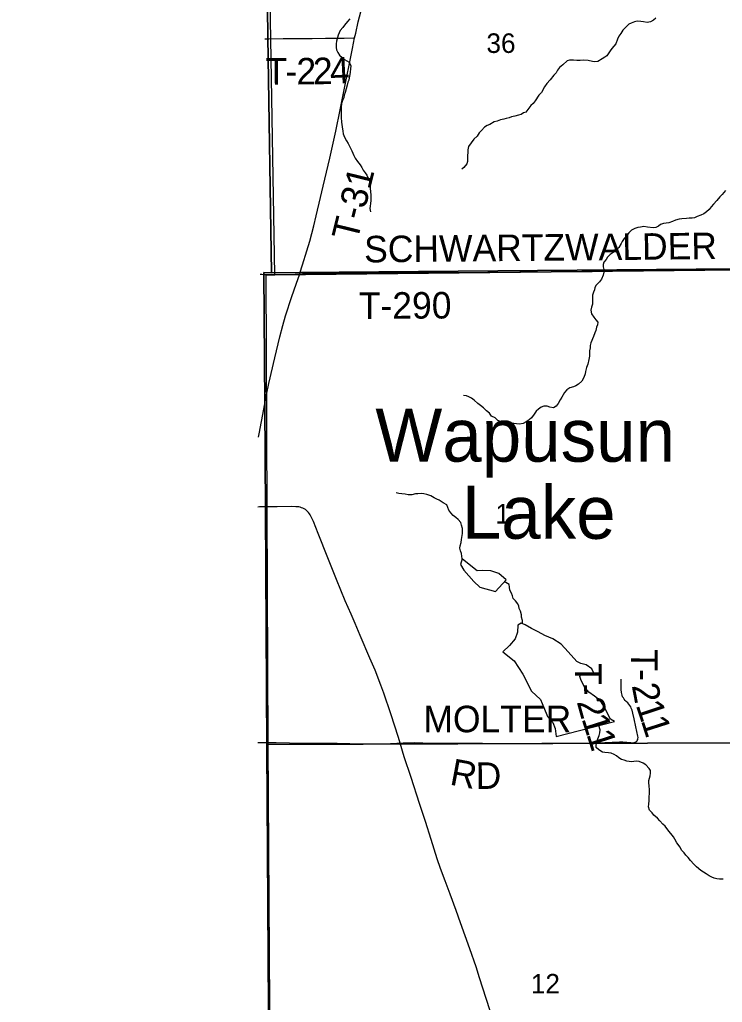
# Model space of a CAD drawing. Extents: x 1985906 to 2360102, y 891258 to 1222054.
# Drawn here: x 2069216 to 2077163, y 985131 to 996240 of the extents above; entities that cross this region are included whole.
import ezdxf

# ---------------------------------------------------------------- set-up
doc = ezdxf.new("R2010")
doc.units = 0
for name, color, linetype in [('GM_X_Adjacent_County', 7, 'Continuous'), ('GM_X_County', 7, 'Continuous'), ('GM_X_Minor_Lake', 7, 'Continuous'), ('GM_X_Minor_Lake_Text', 7, 'Continuous'), ('GM_X_Minor_River', 7, 'Continuous'), ('GM_X_Section', 7, 'Continuous'), ('GM_X_Section_Text', 7, 'Continuous'), ('GM_X_Township', 7, 'Continuous'), ('GM_X_Township_Road', 7, 'Continuous'), ('GM_X_Township_Road_Text', 7, 'Continuous')]:
    doc.layers.add(name, color=color, linetype=linetype)

msp = doc.modelspace()

# ---------------------------------------------------------------- linework, layer by layer
at = {"layer": 'GM_X_Adjacent_County'}
msp.add_lwpolyline([(2071861, 1011952), (2071887, 1008769), (2071889, 1006520), (2071959, 1001676), (2072021, 996047), (2072065, 993379), (2071978, 993380), (2071988, 991894), (2071996, 990692), (2072013, 988008), (2072047, 982707), (2072077, 978079), (2072089, 977430), (2072091, 977317), (2072186, 972205), (2071957, 972211), (2068961, 972095)], dxfattribs=at)
at = {"layer": 'GM_X_County'}
msp.add_lwpolyline([(2072047, 982707), (2072013, 988008), (2071996, 990692), (2071988, 991894), (2071978, 993380), (2072065, 993379), (2072021, 996047), (2071959, 1001676), (2071889, 1006520), (2071887, 1008769), (2071861, 1011952)], dxfattribs=at)
at = {"layer": 'GM_X_Minor_Lake'}
for points in [[(2074716, 989908), (2074636, 989978), (2074546, 990008), (2074454, 990012), (2074390, 990009), (2074300, 990081), (2074220, 990143), (2074200, 990081), (2074238, 990015), (2074351, 989889), (2074421, 989823), (2074597, 989776)], [(2074597, 989776), (2074716, 989908)], [(2075943, 988305), (2075898, 988333), (2075868, 988389), (2075830, 988467), (2075786, 988539), (2075717, 988591), (2075651, 988639), (2075603, 988699), (2075565, 988769), (2075551, 988813), (2075564, 988853), (2075618, 988857), (2075671, 988843), (2075710, 988853), (2075686, 988902), (2075622, 988945), (2075564, 988961), (2075516, 988985), (2075420, 989093), (2075341, 989181), (2075247, 989241), (2075155, 989278), (2075079, 989320), (2075003, 989356), (2074934, 989398), (2074888, 989416), (2074848, 989394), (2074847, 989314), (2074819, 989239), (2074757, 989165), (2074682, 989095), (2074810, 988991), (2074907, 988839), (2075005, 988649), (2075108, 988555), (2075144, 988463), (2075186, 988361), (2075247, 988295), (2075271, 988225), (2075283, 988135)], [(2075283, 988135), (2075943, 988305)]]:
    msp.add_lwpolyline(points, dxfattribs=at)
at = {"layer": 'GM_X_Minor_River'}
for points in [[(2072950, 996249), (2072925, 996219), (2072891, 996179), (2072869, 996153), (2072841, 996117), (2072829, 996090), (2072819, 996064), (2072807, 996022), (2072801, 995996), (2072797, 995966), (2072795, 995926), (2072799, 995898), (2072813, 995868), (2072834, 995839), (2072862, 995811), (2072888, 995791), (2072916, 995775), (2072943, 995759), (2072963, 995717), (2072959, 995685), (2072955, 995647), (2072951, 995621), (2072943, 995584), (2072937, 995558), (2072929, 995532), (2072921, 995500), (2072909, 995460), (2072899, 995416), (2072887, 995386), (2072883, 995358), (2072867, 995325), (2072857, 995293), (2072853, 995249), (2072853, 995213), (2072851, 995171), (2072851, 995133), (2072856, 995083), (2072864, 995030), (2072872, 994978), (2072876, 994948), (2072888, 994912), (2072913, 994870), (2072931, 994842), (2072949, 994801), (2072971, 994757), (2072994, 994705), (2073010, 994675), (2073038, 994637), (2073068, 994599), (2073085, 994570), (2073101, 994540), (2073125, 994510), (2073143, 994484), (2073155, 994456), (2073169, 994428), (2073176, 994378), (2073178, 994333), (2073182, 994299), (2073186, 994255), (2073186, 994195), (2073182, 994161), (2073178, 994133), (2073176, 994105), (2073182, 994068)], [(2076411, 996257), (2076385, 996235), (2076349, 996215), (2076311, 996209), (2076270, 996217), (2076240, 996221), (2076198, 996223), (2076168, 996215), (2076131, 996199), (2076105, 996189), (2076071, 996157), (2076039, 996123), (2076013, 996085), (2075991, 996053), (2075977, 996019), (2075959, 995966), (2075914, 995914), (2075894, 995886), (2075858, 995832), (2075832, 995816), (2075802, 995796), (2075754, 995768), (2075719, 995762), (2075693, 995766), (2075645, 995778), (2075596, 995782), (2075556, 995780), (2075516, 995780), (2075481, 995784), (2075435, 995782), (2075409, 995774), (2075359, 995730), (2075322, 995700), (2075298, 995670), (2075282, 995639), (2075256, 995613), (2075214, 995559), (2075176, 995519), (2075152, 995481), (2075116, 995415), (2075087, 995385), (2075045, 995322), (2075023, 995292), (2074995, 995270), (2074975, 995238), (2074941, 995196), (2074915, 995188), (2074886, 995168), (2074858, 995160), (2074814, 995150), (2074778, 995140), (2074752, 995132), (2074717, 995124), (2074691, 995116), (2074653, 995108), (2074615, 995094), (2074582, 995084), (2074532, 995056), (2074504, 995044), (2074472, 995023), (2074440, 994989), (2074411, 994959), (2074391, 994923), (2074353, 994891), (2074321, 994849), (2074293, 994805), (2074285, 994767), (2074283, 994736), (2074281, 994710), (2074279, 994636), (2074273, 994610), (2074241, 994568), (2074215, 994550)], [(2077200, 994307), (2077160, 994265), (2077135, 994239), (2077099, 994197), (2077063, 994153), (2077037, 994125), (2077015, 994094)], [(2077015, 994094), (2076985, 994068), (2076955, 994044), (2076918, 994030), (2076878, 994014), (2076848, 994000), (2076820, 993996), (2076787, 993996), (2076759, 993992), (2076703, 993990), (2076675, 993986), (2076632, 993972), (2076600, 993958), (2076558, 993944), (2076528, 993938), (2076499, 993934), (2076465, 993926), (2076439, 993904), (2076409, 993890), (2076379, 993886), (2076318, 993894), (2076276, 993900), (2076236, 993896), (2076207, 993892), (2076173, 993880), (2076137, 993862), (2076105, 993832), (2076077, 993798), (2076051, 993766), (2076030, 993734), (2076018, 993708), (2075992, 993665), (2075964, 993639), (2075938, 993617), (2075894, 993587), (2075864, 993557), (2075848, 993529), (2075823, 993499), (2075813, 993473), (2075816, 993445), (2075822, 993414), (2075824, 993386), (2075814, 993350), (2075796, 993308), (2075774, 993276), (2075737, 993238), (2075719, 993212), (2075715, 993184), (2075705, 993158), (2075695, 993127), (2075696, 993051), (2075694, 993023), (2075684, 992989), (2075676, 992955), (2075684, 992913), (2075710, 992876), (2075730, 992848), (2075753, 992822), (2075751, 992792), (2075741, 992762), (2075731, 992726), (2075721, 992698), (2075705, 992658), (2075677, 992587), (2075669, 992557), (2075667, 992531), (2075661, 992497), (2075659, 992463), (2075659, 992435), (2075653, 992399), (2075641, 992346), (2075627, 992306), (2075615, 992262), (2075611, 992236), (2075597, 992194), (2075573, 992154), (2075537, 992120), (2075506, 992100), (2075478, 992090), (2075438, 992077), (2075404, 992055), (2075378, 992027), (2075362, 991999), (2075348, 991971), (2075327, 991941), (2075305, 991901), (2075283, 991869), (2075253, 991853), (2075211, 991861), (2075181, 991869), (2075144, 991871), (2075114, 991861), (2075084, 991835), (2075058, 991815), (2075034, 991779), (2075006, 991740), (2074977, 991716), (2074943, 991692), (2074911, 991676), (2074869, 991666), (2074836, 991670)], [(2074836, 991670), (2074806, 991674), (2074772, 991684), (2074744, 991686), (2074714, 991694), (2074683, 991700), (2074653, 991698), (2074625, 991710), (2074595, 991737), (2074552, 991759), (2074528, 991791), (2074496, 991817), (2074461, 991851), (2074429, 991877), (2074397, 991901), (2074356, 991938), (2074324, 991962), (2074296, 991976), (2074268, 991986), (2074237, 991990)], [(2073962, 990807), (2073934, 990819), (2073902, 990833), (2073867, 990856), (2073819, 990872), (2073787, 990880), (2073756, 990882), (2073720, 990880), (2073692, 990878), (2073652, 990868), (2073611, 990870), (2073577, 990876), (2073539, 990880), (2073504, 990884), (2073474, 990890)], [(2074220, 990143), (2074213, 990205), (2074203, 990237), (2074193, 990265), (2074199, 990291), (2074209, 990329), (2074213, 990365), (2074223, 990432), (2074225, 990458), (2074225, 990486), (2074211, 990526), (2074204, 990554), (2074176, 990588), (2074150, 990612), (2074120, 990633), (2074091, 990663), (2074069, 990695), (2074057, 990725), (2074047, 990755), (2074006, 990779), (2073962, 990807)], [(2074901, 989411), (2074902, 989446), (2074890, 989484), (2074890, 989512), (2074880, 989554), (2074866, 989584), (2074862, 989610), (2074849, 989636), (2074823, 989670), (2074797, 989697), (2074789, 989727), (2074777, 989755), (2074758, 989791), (2074754, 989823), (2074752, 989853), (2074697, 989887)], [(2075938, 987931), (2075907, 987947), (2075875, 987953), (2075835, 987955), (2075807, 987959), (2075764, 987985), (2075736, 988012), (2075736, 988040), (2075744, 988074), (2075754, 988108), (2075768, 988146), (2075778, 988178), (2075782, 988212), (2075764, 988259)], [(2077170, 986523), (2077132, 986525), (2077102, 986527), (2077071, 986535), (2077045, 986545), (2077015, 986561), (2076979, 986585), (2076920, 986620), (2076870, 986664), (2076841, 986694), (2076803, 986734), (2076775, 986768), (2076748, 986794), (2076732, 986820), (2076700, 986853), (2076684, 986885), (2076647, 986935), (2076627, 986975), (2076609, 987003), (2076546, 987080), (2076516, 987124), (2076490, 987146), (2076457, 987182), (2076431, 987212), (2076389, 987248), (2076368, 987274), (2076340, 987305), (2076328, 987341), (2076330, 987371), (2076334, 987411), (2076336, 987447), (2076340, 987501), (2076340, 987531), (2076335, 987582), (2076333, 987610), (2076333, 987638), (2076339, 987666), (2076345, 987692), (2076351, 987722), (2076349, 987750), (2076335, 987776), (2076297, 987815), (2076268, 987835), (2076222, 987853), (2076192, 987857), (2076163, 987853), (2076135, 987851), (2076109, 987853), (2076081, 987857), (2076051, 987867), (2076022, 987877), (2075992, 987895), (2075964, 987917), (2075938, 987931)]]:
    msp.add_lwpolyline(points, dxfattribs=at)
at = {"layer": 'GM_X_Section'}
for points in [[(2072012, 998684), (2077244, 998717), (2077312, 993413), (2072100, 993357)], [(2072100, 993357), (2077312, 993413), (2077392, 988063), (2072028, 988044), (2072004, 993356)], [(2072028, 988044), (2077392, 988063), (2077395, 987955), (2077426, 982734), (2075713, 982752), (2075012, 982821), (2072059, 982735)]]:
    msp.add_lwpolyline(points, close=True, dxfattribs=at)
at = {"layer": 'GM_X_Township'}
for points in [[(2093403, 993551), (2092330, 993551), (2087014, 993524), (2086787, 993555), (2085700, 993551), (2084443, 993529), (2084245, 993501), (2081946, 993496), (2080673, 993508), (2077314, 993425), (2072381, 993382), (2072065, 993379), (2072021, 996047), (2071959, 1001676), (2071889, 1006520), (2071887, 1008769), (2071861, 1011952)], [(2072047, 982707), (2072013, 988008), (2071996, 990692), (2071988, 991894), (2071978, 993380), (2072065, 993379), (2072381, 993382), (2077314, 993425), (2080673, 993508), (2081946, 993496), (2084245, 993501), (2084443, 993529), (2085700, 993551), (2086787, 993555), (2087014, 993524), (2092330, 993551), (2093403, 993551)]]:
    msp.add_lwpolyline(points, dxfattribs=at)
at = {"layer": 'GM_X_Township_Road'}
for points in [[(2073004, 996034), (2073016, 996089), (2073046, 996217), (2073073, 996329), (2073094, 996408), (2073133, 996567), (2073154, 996663), (2073195, 996856), (2073229, 997016), (2073254, 997129), (2073289, 997289), (2073302, 997353), (2073303, 997360)], [(2071989, 996024), (2072034, 996024), (2072195, 996027), (2072360, 996028), (2072525, 996029), (2072673, 996030), (2072772, 996030), (2072886, 996031), (2072992, 996033), (2073004, 996034)], [(2072383, 993367), (2072386, 993375), (2072416, 993468), (2072464, 993625), (2072496, 993735), (2072541, 993910), (2072569, 994021), (2072620, 994228), (2072650, 994356), (2072725, 994675), (2072791, 994980), (2072841, 995221), (2072906, 995543), (2072953, 995784), (2072979, 995913), (2073004, 996034)], [(2071916, 991519), (2071924, 991559), (2071976, 991838), (2072007, 992000), (2072035, 992128), (2072101, 992416), (2072158, 992655), (2072191, 992782), (2072224, 992893), (2072295, 993111), (2072343, 993251), (2072383, 993367)], [(2071937, 993364), (2071953, 993362), (2071970, 993360), (2071998, 993359), (2072079, 993359), (2072332, 993363), (2072383, 993367)], [(2072383, 993367), (2072414, 993370), (2072512, 993371), (2072692, 993373), (2072840, 993375), (2073020, 993377), (2073347, 993379), (2073578, 993378), (2073725, 993380), (2073839, 993380), (2073954, 993380), (2074069, 993381), (2074216, 993382), (2074512, 993384), (2074594, 993385), (2074659, 993386), (2074741, 993387), (2074872, 993389), (2075019, 993388), (2075183, 993391), (2075377, 993392), (2075574, 993392), (2075689, 993394), (2075819, 993396), (2075984, 993400), (2076131, 993401), (2076376, 993404), (2076475, 993406), (2076541, 993407), (2076704, 993407), (2076770, 993407), (2076835, 993407), (2076950, 993409), (2077130, 993413), (2077229, 993415)], [(2073519, 988061), (2073500, 988124), (2073413, 988392), (2073335, 988626), (2073301, 988718), (2073235, 988886), (2073177, 989022), (2073067, 989278), (2073009, 989413), (2072964, 989519), (2072899, 989670), (2072848, 989790), (2072799, 989912), (2072701, 990155), (2072592, 990430), (2072538, 990567), (2072518, 990612), (2072503, 990641), (2072494, 990655), (2072484, 990668), (2072473, 990680), (2072461, 990691), (2072448, 990701), (2072434, 990710), (2072420, 990718), (2072404, 990723), (2072389, 990728), (2072372, 990731), (2072340, 990734), (2072291, 990735), (2072127, 990733), (2071930, 990731), (2071908, 990730)], [(2076194, 988084), (2076201, 988092), (2076205, 988101), (2076207, 988111), (2076209, 988124), (2076208, 988139), (2076185, 988244), (2076165, 988337), (2076151, 988401), (2076142, 988433), (2076133, 988456), (2076126, 988472), (2076117, 988488), (2076105, 988503), (2076092, 988518), (2076076, 988533), (2076063, 988545), (2076052, 988558), (2076043, 988572), (2076035, 988586), (2076029, 988602), (2076025, 988618), (2076022, 988634), (2076019, 988667), (2076017, 988717), (2076017, 988766), (2076017, 988783)], [(2071908, 988068), (2072118, 988067), (2072266, 988065), (2072446, 988062), (2072658, 988061), (2072807, 988061), (2072950, 988056), (2073055, 988052), (2073154, 988053), (2073409, 988057), (2073483, 988059), (2073519, 988061)], [(2073519, 988061), (2073552, 988064), (2073601, 988066), (2073682, 988067), (2073875, 988062), (2074069, 988060), (2074290, 988060), (2074451, 988059), (2074639, 988058), (2074719, 988058)], [(2074537, 985033), (2074492, 985174), (2074418, 985409), (2074378, 985534), (2074308, 985735), (2074203, 986029), (2074153, 986168), (2074085, 986352), (2074027, 986505), (2073975, 986644), (2073938, 986752), (2073868, 986971), (2073805, 987175), (2073739, 987377), (2073642, 987673), (2073566, 987907), (2073519, 988061)], [(2074719, 988058), (2074761, 988058)], [(2074761, 988058), (2074796, 988058), (2074967, 988058), (2075123, 988061), (2075267, 988061), (2075397, 988061), (2075538, 988061), (2075687, 988065), (2075835, 988070), (2076000, 988077), (2076038, 988075), (2076084, 988072), (2076126, 988067), (2076143, 988066), (2076160, 988067), (2076177, 988072), (2076185, 988077), (2076194, 988084)]]:
    msp.add_lwpolyline(points, dxfattribs=at)

# ---------------------------------------------------------------- texts
at = {"layer": 'GM_X_Minor_Lake_Text'}
for s, rotation, p in [('Wapusun ', 359.9698, (2073238, 991244)), ('Lake', 359.9694, (2074216, 990372))]:
    msp.add_text(s, height=600.1, rotation=rotation, dxfattribs=at).set_placement(p)
at = {"layer": 'GM_X_Section_Text'}
for s, p in [('36', (2074495, 995864)), ('1', (2074596, 990544)), ('12', (2074997, 985231))]:
    msp.add_text(s, height=221, rotation=0, dxfattribs=at).set_placement(p)
at = {"layer": 'GM_X_Township_Road_Text'}
for s, rotation, p in [('T', 0.2829, (2071998, 995505)), ('2', 0.4356, (2072347, 995507)), ('2', 0.9493, (2072535, 995509)), ('4', 2.7858, (2072730, 995512)), ('-', 0.3008, (2072223, 995507)), ('T-31', 76.2189, (2073034, 993725)), ('SCHWARTZWALDER', 0.5567, (2073113, 993495)), ('T-290', 0.2812, (2073052, 992857)), ('T', 269.8865, (2076131, 989122)), ('T', 270.1671, (2075497, 988964)), ('-', 269.8865, (2076131, 988898)), ('-', 272.2604, (2075498, 988728)), ('2', 280.9208, (2076137, 988713)), ('2', 285.7276, (2075514, 988529)), ('1', 288.1948, (2076182, 988493)), ('MOLTER', 0.0048, (2073782, 988184)), ('1', 287.6169, (2075568, 988340)), ('1', 287.6646, (2076239, 988319)), ('1', 287.8008, (2075624, 988163)), ('R', 349.4353, (2074070, 987594)), ('D', 0.4258, (2074374, 987543))]:
    msp.add_text(s, height=300, rotation=rotation, dxfattribs=at).set_placement(p)

doc.saveas('drawing.dxf')
